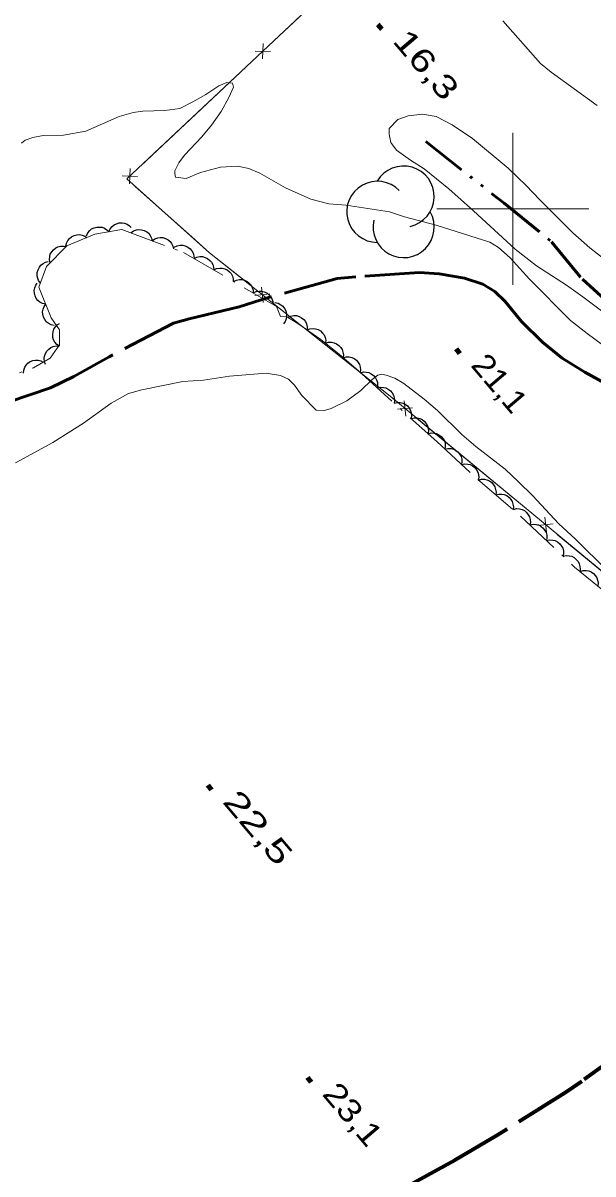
# Model space of a CAD drawing. Extents: x 386081 to 389416, y 5130568 to 5134082.
# Drawn here: x 388135.6 to 388210.6, y 5132273 to 5132424.5 of the extents above; entities that cross this region are included whole.
import ezdxf

# ---------------------------------------------------------------- set-up
doc = ezdxf.new("R2010")
doc.units = 0
doc.header["$LTSCALE"] = 1.2
for name, pattern in [('DASH_DOUBLE_DOT', [9.2, 5, -1.2, 0.3, -1.2, 0.3, -1.2]), ('DOT_DASHED', [7.7, 5, -1.2, 0.3, -1.2]), ('LONG_DASHED', [7.5, 6, -1.5])]:
    doc.linetypes.add(name, pattern=pattern)
for name, color, linetype, lineweight in [('1', 7, 'Continuous', 53), ('2', 7, 'Continuous', 13), ('22', 7, 'Continuous', 13), ('3', 7, 'Continuous', 140), ('37', 7, 'Continuous', 13), ('4', 7, 'DASH_DOUBLE_DOT', 53), ('44', 7, 'Continuous', 25), ('61', 7, 'Continuous', 13)]:
    doc.layers.add(name, color=color, linetype=linetype, lineweight=lineweight)

msp = doc.modelspace()

# ---------------------------------------------------------------- linework, layer by layer
at = {"layer": '1', "linetype": 'LONG_DASHED'}
msp.add_lwpolyline([(388236.01, 5132364.62), (388227.77, 5132368.23), (388221.88, 5132371.33), (388214.26, 5132375.88), (388209.47, 5132378.5), (388206.49, 5132380.36), (388203.91, 5132382.47), (388201.16, 5132385.2), (388199.01, 5132387.8), (388197.66, 5132389.13), (388196.07, 5132390.09), (388193.65, 5132390.91), (388190.34, 5132391.45), (388187.72, 5132391.62), (388179.37, 5132391.08), (388176.92, 5132390.84), (388167.88, 5132388.34), (388164.03, 5132387.11), (388157.44, 5132385.54), (388155.38, 5132384.95), (388146.9, 5132380.54), (388142.26, 5132377.94), (388139.2, 5132376.44), (388133.77, 5132374.63)], dxfattribs=at)
at = {"layer": '2'}
for points in [[(388198.68, 5132424.74), (388203.66, 5132419.13), (388205.07, 5132418), (388211.12, 5132413.59)], [(388135.39, 5132408.67), (388135.88, 5132409.05), (388136.86, 5132409.42), (388138.21, 5132409.68), (388140.91, 5132409.7), (388143.86, 5132410.22), (388148.22, 5132412.16), (388150.06, 5132412.67), (388151.35, 5132412.86), (388154.23, 5132412.95), (388156.2, 5132413.21), (388157.92, 5132414.09), (388159.63, 5132415.08), (388161.35, 5132416.21), (388162.39, 5132416.64), (388163.13, 5132416.53), (388163.25, 5132416.04), (388162.64, 5132414.68), (388161.66, 5132412.82), (388160.37, 5132411.03), (388159.08, 5132409.48), (388156.82, 5132407.06), (388156.08, 5132406.07), (388155.53, 5132405.02), (388155.53, 5132404.65), (388155.65, 5132404.16), (388157.04, 5132403.99), (388158.94, 5132404.79), (388161.57, 5132405.51), (388163.78, 5132405.62), (388165.3, 5132405.32), (388166.71, 5132404.69), (388170.1, 5132402.79), (388173.45, 5132401.28), (388175.81, 5132400.68), (388178.11, 5132400.49), (388183.77, 5132399.63), (388185.78, 5132398.94), (388189.94, 5132397.86), (388196.98, 5132395.63), (388198.12, 5132394.93), (388199.66, 5132393.55), (388202.21, 5132390.76), (388207.62, 5132385.3), (388209.78, 5132383.59), (388219.54, 5132376.41)], [(388214.18, 5132391.73), (388210.13, 5132394.9), (388207.92, 5132396.85), (388203.56, 5132401.19), (388201.78, 5132403.09), (388199.39, 5132405.35), (388194.72, 5132409.25), (388192.02, 5132411.08), (388189.93, 5132412.17), (388188.15, 5132412.46), (388186.25, 5132412.26), (388184.9, 5132411.76), (388183.74, 5132410.58), (388183.74, 5132409.84), (388183.98, 5132408.73), (388184.72, 5132407.75), (388186.56, 5132406.41), (388188.34, 5132405.26), (388191.6, 5132402.63), (388194.85, 5132399.77), (388200.32, 5132394.7), (388203.14, 5132392.5), (388207.07, 5132389.95), (388209.22, 5132388.43), (388214.19, 5132384.71)], [(388182.27, 5132378.13), (388182.73, 5132378.24), (388183.34, 5132378.13), (388184.5, 5132377.71), (388185.66, 5132377.04), (388188.35, 5132374.98), (388190.12, 5132373.46), (388193.3, 5132370.3), (388195.14, 5132368.72), (388198.99, 5132365.75), (388200.76, 5132364.11), (388202.59, 5132362.29), (388206.07, 5132358.58), (388208.21, 5132356.57), (388212.49, 5132352.32)]]:
    msp.add_lwpolyline(points, dxfattribs=at)
at = {"layer": '2', "linetype": 'LONG_DASHED'}
for points in [[(388134.61, 5132366.59), (388139.5, 5132369.25), (388143.55, 5132371.8), (388147.18, 5132374.46), (388149.47, 5132375.71), (388151.23, 5132376.21), (388156.6, 5132377.3), (388159.31, 5132377.46), (388162.76, 5132377.98), (388167.56, 5132378.37), (388169.44, 5132378.08), (388170.49, 5132377.59), (388171.31, 5132376.82), (388172.25, 5132375.43), (388174.14, 5132373.51)], [(388174.14, 5132373.51), (388175.07, 5132373.45), (388176.1, 5132373.75), (388178.16, 5132374.75), (388180.03, 5132376.12), (388181.5, 5132377.57), (388182.27, 5132378.13)]]:
    msp.add_lwpolyline(points, dxfattribs=at)
at = {"layer": '22', "linetype": 'LONG_DASHED', "lineweight": 70}
msp.add_lwpolyline([(388251.15, 5132317.55), (388246.58, 5132313.3), (388243.22, 5132310.32), (388240.05, 5132307.68), (388234.14, 5132303.33), (388227.52, 5132298.8), (388225.33, 5132297.15), (388220.56, 5132293.34), (388215.24, 5132289.66), (388209.08, 5132285.18), (388206.88, 5132283.69), (388198, 5132278.12), (388192.32, 5132274.8), (388185.63, 5132271.13)], dxfattribs=at)
at = {"layer": '3'}
for p, q in [((388182.25, 5132424.27), (388182.76, 5132423.66)), ((388192.54, 5132381.6), (388193.05, 5132380.99)), ((388159.88, 5132324.17), (388160.39, 5132323.56)), ((388172.99, 5132285.69), (388173.5, 5132285.08))]:
    msp.add_line(p, q, dxfattribs=at)
at = {"layer": '37'}
for p, q in [((388168.57, 5132422.12), (388175.86, 5132428.96)), ((388168.12, 5132420.71), (388166.12, 5132420.78)), ((388167.09, 5132419.75), (388167.15, 5132421.75)), ((388158.37, 5132412.53), (388165.66, 5132419.38)), ((388151.08, 5132405.68), (388158.37, 5132412.53)), ((388150.63, 5132404.28), (388148.63, 5132404.34)), ((388149.6, 5132403.31), (388149.66, 5132405.31)), ((388157.78, 5132396.31), (388150.32, 5132402.97)), ((388166.94, 5132389.7), (388167.17, 5132387.71)), ((388168.05, 5132388.82), (388166.06, 5132388.59)), ((388176.45, 5132381.25), (388168.62, 5132387.46)), ((388186.82, 5132373.84), (388184.83, 5132373.65)), ((388185.73, 5132374.74), (388185.92, 5132372.75)), ((388195.07, 5132366.1), (388187.36, 5132372.47)), ((388202.78, 5132359.73), (388195.07, 5132366.1)), ((388204.23, 5132359.45), (388204.42, 5132357.46)), ((388205.32, 5132358.55), (388203.32, 5132358.36)), ((388213.57, 5132350.81), (388205.86, 5132357.18))]:
    msp.add_line(p, q, dxfattribs=at)
for points in [[(388287.34, 5132289.38), (388248.74, 5132321.74), (388184.09, 5132375.18), (388160.13, 5132394.21), (388149.23, 5132403.94), (388193.58, 5132445.61), (388211.11, 5132462.57), (388223.86, 5132474.92), (388275.98, 5132526.57), (388290.69, 5132513.84), (388312.5, 5132495.69), (388330.93, 5132502.38), (388348.58, 5132490.76), (388363.91, 5132480.45), (388379.23, 5132469.92), (388376.66, 5132457.38), (388392.28, 5132440.75), (388403.14, 5132429.78), (388404.34, 5132428.8), (388409.3, 5132426.19)], [(388165.49, 5132389.95), (388160.13, 5132394.21), (388157.78, 5132396.31)], [(388184.28, 5132375.02), (388184.09, 5132375.18), (388176.45, 5132381.25)]]:
    msp.add_lwpolyline(points, dxfattribs=at)
at = {"layer": '4'}
msp.add_lwpolyline([(388188.55, 5132408.87), (388198.86, 5132400.76), (388205.12, 5132395.67), (388209.16, 5132390.76), (388213.8, 5132386.53), (388221.33, 5132382.09), (388230.51, 5132378.3), (388238.68, 5132375.8), (388247.06, 5132373.51), (388254.35, 5132370.48), (388267.92, 5132364.16), (388272.28, 5132362.63), (388275.36, 5132362.98), (388275.89, 5132363.33), (388278.42, 5132359.59), (388280.92, 5132356.97), (388284.41, 5132354.94), (388291.04, 5132351.96), (388299.76, 5132348.34), (388310.24, 5132344.61), (388318.3, 5132342.92)], dxfattribs=at)
at = {"layer": '44'}
for points in [[(388146.87, 5132397), (388147.04, 5132397.38), (388147.31, 5132397.69), (388147.55, 5132397.91), (388147.87, 5132398.06), (388148.23, 5132398.15), (388148.61, 5132398.16), (388148.93, 5132398.13), (388149.26, 5132397.99), (388149.57, 5132397.79), (388149.82, 5132397.54)], [(388141.21, 5132395.09), (388141.3, 5132395.5), (388141.49, 5132395.86), (388141.69, 5132396.13), (388141.97, 5132396.34), (388142.3, 5132396.51), (388142.67, 5132396.59), (388142.99, 5132396.63), (388143.34, 5132396.56), (388143.69, 5132396.43), (388143.99, 5132396.23)], [(388143.92, 5132396.46), (388144.09, 5132396.84), (388144.35, 5132397.15), (388144.6, 5132397.37), (388144.92, 5132397.52), (388145.28, 5132397.62), (388145.66, 5132397.62), (388145.98, 5132397.59), (388146.31, 5132397.45), (388146.62, 5132397.25), (388146.87, 5132397)], [(388149.76, 5132396.87), (388150.11, 5132397.11), (388150.49, 5132397.24), (388150.82, 5132397.3), (388151.17, 5132397.27), (388151.52, 5132397.17), (388151.85, 5132396.98), (388152.12, 5132396.79), (388152.32, 5132396.5), (388152.49, 5132396.17), (388152.57, 5132395.82)], [(388139.14, 5132392.91), (388139.05, 5132393.32), (388139.09, 5132393.73), (388139.17, 5132394.05), (388139.35, 5132394.35), (388139.58, 5132394.64), (388139.89, 5132394.86), (388140.18, 5132395.02), (388140.52, 5132395.09), (388140.89, 5132395.11), (388141.25, 5132395.04)], [(388152.57, 5132395.82), (388152.92, 5132396.06), (388153.3, 5132396.19), (388153.63, 5132396.25), (388153.98, 5132396.22), (388154.33, 5132396.12), (388154.66, 5132395.93), (388154.93, 5132395.73), (388155.13, 5132395.45), (388155.3, 5132395.12), (388155.38, 5132394.77)], [(388155.48, 5132394.98), (388155.86, 5132395.16), (388156.26, 5132395.22), (388156.59, 5132395.23), (388156.93, 5132395.14), (388157.27, 5132394.98), (388157.56, 5132394.74), (388157.79, 5132394.5), (388157.95, 5132394.19), (388158.05, 5132393.83), (388158.08, 5132393.47)], [(388158.08, 5132393.47), (388158.46, 5132393.65), (388158.86, 5132393.72), (388159.19, 5132393.72), (388159.53, 5132393.63), (388159.86, 5132393.47), (388160.16, 5132393.23), (388160.38, 5132393), (388160.54, 5132392.68), (388160.65, 5132392.33), (388160.67, 5132391.97)], [(388137.86, 5132390.25), (388137.62, 5132390.59), (388137.49, 5132390.97), (388137.42, 5132391.29), (388137.45, 5132391.64), (388137.55, 5132392), (388137.73, 5132392.33), (388137.92, 5132392.6), (388138.21, 5132392.81), (388138.54, 5132392.98), (388138.88, 5132393.07)], [(388160.67, 5132391.97), (388161.05, 5132392.15), (388161.45, 5132392.21), (388161.78, 5132392.22), (388162.12, 5132392.12), (388162.45, 5132391.97), (388162.75, 5132391.72), (388162.98, 5132391.49), (388163.13, 5132391.17), (388163.24, 5132390.82), (388163.27, 5132390.46)], [(388163.27, 5132390.46), (388163.64, 5132390.64), (388164.05, 5132390.7), (388164.38, 5132390.71), (388164.71, 5132390.62), (388165.05, 5132390.46), (388165.34, 5132390.22), (388165.57, 5132389.98), (388165.73, 5132389.67), (388165.84, 5132389.31), (388165.86, 5132388.95)], [(388138.56, 5132387.45), (388138.15, 5132387.54), (388137.8, 5132387.74), (388137.54, 5132387.94), (388137.33, 5132388.22), (388137.16, 5132388.56), (388137.08, 5132388.93), (388137.05, 5132389.25), (388137.12, 5132389.6), (388137.26, 5132389.95), (388137.46, 5132390.24)], [(388165.86, 5132388.95), (388166.24, 5132389.13), (388166.64, 5132389.2), (388166.97, 5132389.2), (388167.31, 5132389.11), (388167.64, 5132388.95), (388167.94, 5132388.71), (388168.16, 5132388.47), (388168.32, 5132388.16), (388168.43, 5132387.8), (388168.46, 5132387.45)], [(388139.66, 5132384.66), (388139.26, 5132384.75), (388138.9, 5132384.95), (388138.64, 5132385.15), (388138.43, 5132385.43), (388138.27, 5132385.77), (388138.19, 5132386.14), (388138.15, 5132386.46), (388138.22, 5132386.81), (388138.36, 5132387.15), (388138.56, 5132387.45)], [(388168.72, 5132387.68), (388169.13, 5132387.59), (388169.49, 5132387.4), (388169.75, 5132387.2), (388169.96, 5132386.92), (388170.13, 5132386.59), (388170.22, 5132386.21), (388170.25, 5132385.89), (388170.18, 5132385.55), (388170.05, 5132385.2), (388169.85, 5132384.9)], [(388170.43, 5132385.74), (388170.82, 5132385.91), (388171.22, 5132385.96), (388171.55, 5132385.96), (388171.89, 5132385.85), (388172.21, 5132385.68), (388172.5, 5132385.43), (388172.72, 5132385.18), (388172.86, 5132384.86), (388172.96, 5132384.5), (388172.97, 5132384.14)], [(388140.38, 5132381.93), (388140.03, 5132382.16), (388139.78, 5132382.48), (388139.6, 5132382.76), (388139.51, 5132383.1), (388139.48, 5132383.47), (388139.54, 5132383.84), (388139.63, 5132384.16), (388139.82, 5132384.45), (388140.07, 5132384.73), (388140.37, 5132384.93)], [(388172.93, 5132384.08), (388173.32, 5132384.23), (388173.73, 5132384.26), (388174.06, 5132384.24), (388174.39, 5132384.12), (388174.71, 5132383.94), (388174.98, 5132383.67), (388175.19, 5132383.42), (388175.32, 5132383.09), (388175.4, 5132382.73), (388175.39, 5132382.37)], [(388138.55, 5132379.51), (388138.4, 5132379.9), (388138.38, 5132380.31), (388138.4, 5132380.64), (388138.52, 5132380.97), (388138.71, 5132381.29), (388138.98, 5132381.56), (388139.23, 5132381.76), (388139.56, 5132381.89), (388139.92, 5132381.97), (388140.28, 5132381.96)], [(388175.36, 5132382.32), (388175.76, 5132382.45), (388176.17, 5132382.45), (388176.49, 5132382.4), (388176.81, 5132382.26), (388177.12, 5132382.05), (388177.38, 5132381.77), (388177.56, 5132381.5), (388177.67, 5132381.17), (388177.72, 5132380.8), (388177.7, 5132380.44)], [(388135.63, 5132378.37), (388135.67, 5132378.79), (388135.82, 5132379.17), (388135.98, 5132379.46), (388136.23, 5132379.7), (388136.53, 5132379.91), (388136.89, 5132380.04), (388137.21, 5132380.12), (388137.56, 5132380.09), (388137.92, 5132380.01), (388138.25, 5132379.85)], [(388177.68, 5132380.42), (388178.08, 5132380.53), (388178.49, 5132380.52), (388178.82, 5132380.46), (388179.13, 5132380.31), (388179.43, 5132380.09), (388179.68, 5132379.8), (388179.86, 5132379.53), (388179.95, 5132379.19), (388179.99, 5132378.82), (388179.95, 5132378.46)], [(388179.94, 5132378.45), (388180.35, 5132378.55), (388180.76, 5132378.53), (388181.08, 5132378.47), (388181.39, 5132378.31), (388181.69, 5132378.09), (388181.93, 5132377.79), (388182.1, 5132377.51), (388182.19, 5132377.17), (388182.22, 5132376.8), (388182.17, 5132376.44)], [(388182.17, 5132376.44), (388182.58, 5132376.54), (388182.98, 5132376.52), (388183.31, 5132376.46), (388183.62, 5132376.3), (388183.91, 5132376.08), (388184.15, 5132375.78), (388184.33, 5132375.5), (388184.42, 5132375.16), (388184.45, 5132374.79), (388184.4, 5132374.43)], [(388184.4, 5132374.43), (388184.8, 5132374.53), (388185.21, 5132374.51), (388185.53, 5132374.45), (388185.85, 5132374.29), (388186.14, 5132374.07), (388186.38, 5132373.77), (388186.55, 5132373.49), (388186.64, 5132373.15), (388186.68, 5132372.78), (388186.63, 5132372.42)], [(388186.63, 5132372.42), (388187.03, 5132372.53), (388187.44, 5132372.5), (388187.76, 5132372.44), (388188.07, 5132372.28), (388188.37, 5132372.06), (388188.61, 5132371.76), (388188.78, 5132371.48), (388188.87, 5132371.14), (388188.9, 5132370.77), (388188.85, 5132370.42)], [(388188.85, 5132370.42), (388189.26, 5132370.52), (388189.66, 5132370.49), (388189.99, 5132370.43), (388190.3, 5132370.27), (388190.6, 5132370.05), (388190.83, 5132369.75), (388191.01, 5132369.47), (388191.1, 5132369.13), (388191.13, 5132368.76), (388191.08, 5132368.41)], [(388191.07, 5132368.39), (388191.47, 5132368.49), (388191.88, 5132368.46), (388192.2, 5132368.39), (388192.51, 5132368.23), (388192.81, 5132368), (388193.04, 5132367.7), (388193.21, 5132367.42), (388193.29, 5132367.08), (388193.32, 5132366.71), (388193.27, 5132366.35)], [(388193.27, 5132366.35), (388193.68, 5132366.45), (388194.08, 5132366.42), (388194.41, 5132366.36), (388194.72, 5132366.19), (388195.01, 5132365.96), (388195.24, 5132365.66), (388195.41, 5132365.38), (388195.5, 5132365.04), (388195.52, 5132364.67), (388195.47, 5132364.32)], [(388195.47, 5132364.32), (388195.88, 5132364.43), (388196.28, 5132364.42), (388196.61, 5132364.37), (388196.93, 5132364.22), (388197.23, 5132364), (388197.47, 5132363.71), (388197.65, 5132363.44), (388197.75, 5132363.1), (388197.8, 5132362.73), (388197.76, 5132362.37)], [(388197.76, 5132362.37), (388198.16, 5132362.48), (388198.56, 5132362.47), (388198.89, 5132362.42), (388199.21, 5132362.27), (388199.51, 5132362.05), (388199.76, 5132361.76), (388199.94, 5132361.49), (388200.03, 5132361.15), (388200.08, 5132360.78), (388200.04, 5132360.43)], [(388200.08, 5132360.47), (388200.49, 5132360.57), (388200.9, 5132360.53), (388201.22, 5132360.47), (388201.53, 5132360.3), (388201.82, 5132360.07), (388202.05, 5132359.76), (388202.22, 5132359.48), (388202.3, 5132359.14), (388202.32, 5132358.77), (388202.26, 5132358.42)], [(388202.26, 5132358.42), (388202.67, 5132358.51), (388203.08, 5132358.48), (388203.4, 5132358.41), (388203.71, 5132358.24), (388204, 5132358.01), (388204.23, 5132357.7), (388204.4, 5132357.42), (388204.48, 5132357.08), (388204.5, 5132356.71), (388204.45, 5132356.36)], [(388204.45, 5132356.36), (388204.85, 5132356.45), (388205.26, 5132356.42), (388205.58, 5132356.35), (388205.89, 5132356.18), (388206.18, 5132355.95), (388206.41, 5132355.64), (388206.58, 5132355.37), (388206.66, 5132355.02), (388206.69, 5132354.65), (388206.63, 5132354.3)], [(388206.63, 5132354.3), (388207.04, 5132354.39), (388207.44, 5132354.36), (388207.76, 5132354.29), (388208.07, 5132354.12), (388208.36, 5132353.89), (388208.59, 5132353.59), (388208.76, 5132353.31), (388208.84, 5132352.96), (388208.87, 5132352.59), (388208.81, 5132352.24)], [(388208.86, 5132352.29), (388209.26, 5132352.41), (388209.66, 5132352.41), (388209.99, 5132352.37), (388210.31, 5132352.23), (388210.62, 5132352.02), (388210.87, 5132351.73), (388211.06, 5132351.47), (388211.17, 5132351.13), (388211.22, 5132350.76), (388211.19, 5132350.4)]]:
    msp.add_lwpolyline(points, dxfattribs=at)
at = {"layer": '44', "linetype": 'DOT_DASHED', "lineweight": 13}
msp.add_lwpolyline([(388128.11, 5132375.91), (388136.94, 5132379.11), (388139.15, 5132380.36), (388140.38, 5132382.1), (388140.37, 5132384.07), (388139.27, 5132385.66), (388137.67, 5132389.71), (388138.65, 5132392.42), (388141.35, 5132395.15), (388145.03, 5132396.66), (388148.59, 5132397.31), (388156.69, 5132394.28), (388168.93, 5132387.17), (388169.47, 5132385.84), (388170.17, 5132385.91), (388171.71, 5132384.94), (388174.77, 5132382.8), (388177.2, 5132380.84), (388179.65, 5132378.72), (388190, 5132369.38), (388195.4, 5132364.38), (388201.03, 5132359.58), (388208.13, 5132352.88), (388213.96, 5132348.16)], dxfattribs=at)
at = {"layer": '44'}
for centre, start, end in [((388185.65, 5132401.632), 282.26917, 149.72626), ((388185.65, 5132401.632), 282.26917, 149.72626), ((388182.191, 5132399.621), 44.11537, 269.80396), ((388182.191, 5132399.621), 44.11537, 269.80396), ((388185.65, 5132397.61), 166.93686, 29.62122), ((388185.65, 5132397.61), 166.93686, 29.62122)]:
    msp.add_arc(centre, 4.022, start, end, dxfattribs=at)
at = {"layer": '61'}
for p, q in [((388200, 5132390), (388200, 5132410)), ((388190, 5132400), (388210, 5132400))]:
    msp.add_line(p, q, dxfattribs=at)

# ---------------------------------------------------------------- texts
at = {"layer": '3'}
for s, width, p in [('16,3   ', 1.35, (388184.08, 5132422.05)), ('21,1   ', 1.1, (388194.37, 5132379.38)), ('22,5   ', 1.45, (388161.71, 5132321.95)), ('23,1   ', 1.2, (388174.82, 5132283.47))]:
    msp.add_text(s, height=3, rotation=310.294, dxfattribs=dict(at, width=width)).set_placement(p)

doc.saveas('drawing.dxf')
